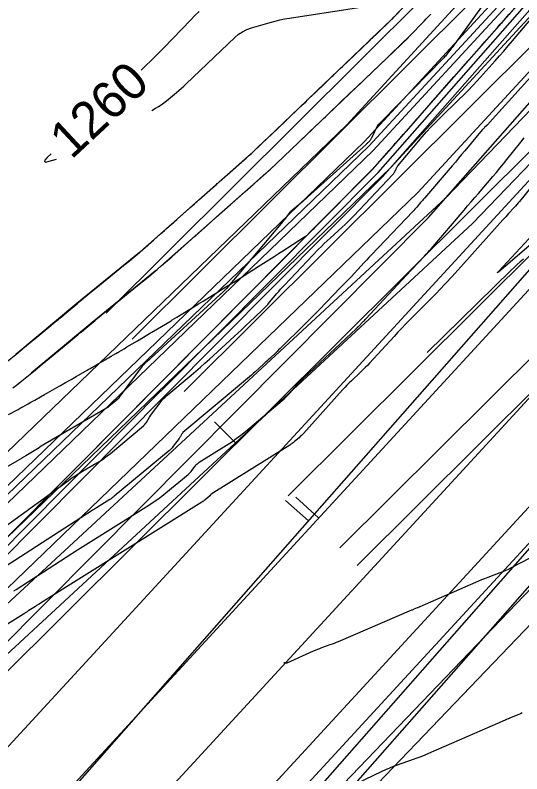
# Model space of a CAD drawing. Extents: x 658976 to 668721, y 639543 to 647196.
# Drawn here: x 662012.3 to 662094.8, y 642853.3 to 642976.9 of the extents above; entities that cross this region are included whole.
import ezdxf

# ---------------------------------------------------------------- set-up
doc = ezdxf.new("R2010")
doc.units = 0
for name, color, linetype in [('Ex_Contour Labels', 7, 'Continuous'), ('Ex_Major Contours', 7, 'Continuous'), ('Ex_Minor Contours', 7, 'Continuous'), ('R_Ramp 15 Degree_Min Ls', 7, 'Continuous'), ('R_Ramp 20 Degree Des Ls', 7, 'Continuous'), ('R_Ramp 20 Degree Des Ls Annot', 7, 'Continuous'), ('R_Ramp 20 Degree Existing Ramp', 7, 'Continuous'), ('R_Ramp 20 Degree_Min Ls', 7, 'Continuous')]:
    doc.layers.add(name, color=color, linetype=linetype)

msp = doc.modelspace()

# ---------------------------------------------------------------- linework, layer by layer
at = {"layer": 'Ex_Major Contours'}
for points in [[(662091.76, 642983.22), (662083.44, 642971.67), (662083.32, 642971.51), (662083.2, 642971.35), (662083.08, 642971.19), (662082.96, 642971.04), (662082.47, 642970.42), (662082.35, 642970.26), (662082.22, 642970.11), (662082.08, 642969.97), (662081.95, 642969.82), (662072.06, 642959.69), (662071.99, 642959.62), (662071.92, 642959.55), (662071.85, 642959.48), (662071.78, 642959.41), (662071.34, 642958.99), (662071.34, 642958.99), (662071.33, 642958.97), (662071.32, 642958.97), (662071.32, 642958.96), (662070.34, 642956.9), (662070.29, 642956.8), (662070.23, 642956.7), (662070.16, 642956.61), (662070.08, 642956.52), (662069.76, 642956.18), (662069.68, 642956.1), (662069.6, 642956.02), (662069.52, 642955.94), (662069.43, 642955.86), (662059.91, 642947.24), (662059.63, 642946.99), (662059.36, 642946.75), (662059.08, 642946.51), (662058.8, 642946.27), (662057.17, 642944.93), (662057.13, 642944.9), (662057.1, 642944.86), (662057.06, 642944.83), (662057.03, 642944.79), (662056.9, 642944.63), (662056.87, 642944.59), (662056.84, 642944.55), (662056.81, 642944.51), (662056.78, 642944.47), (662056.26, 642943.77), (662056.17, 642943.64), (662056.07, 642943.52), (662055.97, 642943.39), (662055.87, 642943.27), (662046.68, 642932.37), (662046.6, 642932.27), (662046.52, 642932.18), (662046.43, 642932.09), (662046.34, 642932.01), (662045.98, 642931.66), (662045.89, 642931.58), (662045.8, 642931.49), (662045.71, 642931.41), (662045.62, 642931.32), (662034.4, 642921.03), (662034.28, 642920.92), (662034.15, 642920.81), (662034.03, 642920.7), (662033.9, 642920.59), (662033.4, 642920.17), (662033.28, 642920.07), (662033.17, 642919.95), (662033.06, 642919.83), (662032.96, 642919.7), (662029.4, 642914.9), (662029.36, 642914.85), (662029.33, 642914.81), (662029.3, 642914.76), (662029.27, 642914.72), (662029.16, 642914.53), (662029.13, 642914.48), (662029.09, 642914.44), (662029.05, 642914.4), (662029.01, 642914.36), (662027.81, 642913.35), (662027.59, 642913.17), (662027.36, 642913), (662027.13, 642912.85), (662026.89, 642912.7), (662016.53, 642906.68), (662016.5, 642906.67), (662016.47, 642906.65), (662016.44, 642906.62), (662016.41, 642906.6), (662016.29, 642906.51), (662016.26, 642906.49), (662016.23, 642906.47), (662016.2, 642906.45), (662016.16, 642906.43), (662014.03, 642905.1), (662013.66, 642904.88), (662013.29, 642904.65), (662012.92, 642904.43), (662012.55, 642904.22), (662004.1, 642899.41)], [(662034.52, 642961.39), (662035.16, 642961.75), (662035.62, 642962.02), (662036.07, 642962.31), (662036.5, 642962.62), (662036.91, 642962.95), (662038.55, 642964.32), (662038.96, 642964.66), (662039.36, 642965.01), (662039.75, 642965.37), (662040.14, 642965.74), (662048.05, 642973.29), (662048.65, 642973.8), (662049.3, 642974.23), (662050, 642974.58), (662050.75, 642974.85), (662053.82, 642975.74), (662054.6, 642975.95), (662055.37, 642976.14), (662056.16, 642976.3), (662056.95, 642976.43), (662075.28, 642979.25)], [(662042.24, 642977.52), (662041.56, 642976.85), (662040.9, 642976.17), (662036.43, 642971.55), (662035.45, 642970.56), (662034.47, 642969.58), (662033.47, 642968.62), (662032.79, 642967.97)], [(662018.16, 642954.34), (662017.49, 642953.72), (662017.11, 642953.29), (662017.03, 642953.05), (662017.28, 642952.98), (662017.84, 642953.1), (662019, 642953.43)], [(662099.46, 642944.28), (662091.03, 642935.16), (662091.01, 642935.14), (662090.99, 642935.11), (662090.97, 642935.1), (662090.85, 642934.97), (662090.84, 642934.95), (662090.84, 642934.95), (662090.84, 642934.95), (662090.85, 642934.96), (662090.93, 642935.02), (662090.94, 642935.03), (662090.95, 642935.04), (662090.96, 642935.05), (662090.97, 642935.06), (662091.01, 642935.09), (662091.02, 642935.1), (662091.03, 642935.11), (662091.04, 642935.12), (662091.05, 642935.13), (662100.48, 642943.22)]]:
    msp.add_lwpolyline(points, dxfattribs=at)
at = {"layer": 'Ex_Minor Contours'}
for points in [[(662010.51, 642893.49), (662020.95, 642901.09), (662021.51, 642901.49), (662022.07, 642901.86), (662022.65, 642902.23), (662023.23, 642902.58), (662025.58, 642903.94), (662026.16, 642904.3), (662026.72, 642904.68), (662027.27, 642905.08), (662027.8, 642905.5), (662033.16, 642910), (662033.32, 642910.14), (662033.47, 642910.3), (662033.6, 642910.47), (662033.72, 642910.65), (662034.17, 642911.39), (662034.29, 642911.57), (662034.4, 642911.75), (662034.53, 642911.93), (662034.65, 642912.11), (662035.87, 642913.74), (662036.12, 642914.07), (662036.4, 642914.37), (662036.69, 642914.66), (662036.99, 642914.94), (662040.93, 642918.24), (662041.69, 642918.89), (662042.45, 642919.54), (662043.19, 642920.2), (662043.93, 642920.87), (662048.62, 642925.17), (662049.07, 642925.59), (662049.53, 642926.01), (662049.98, 642926.44), (662050.43, 642926.86), (662052.46, 642928.79), (662052.79, 642929.11), (662053.11, 642929.44), (662053.42, 642929.78), (662053.72, 642930.13), (662054.91, 642931.54), (662055.21, 642931.89), (662055.52, 642932.24), (662055.83, 642932.58), (662056.14, 642932.92), (662061.69, 642938.76), (662062.15, 642939.23), (662062.62, 642939.7), (662063.1, 642940.16), (662063.58, 642940.6), (662065.54, 642942.38), (662066.03, 642942.83), (662066.51, 642943.28), (662066.97, 642943.75), (662067.43, 642944.23), (662073.79, 642950.94), (662073.88, 642951.04), (662073.96, 642951.15), (662074.03, 642951.27), (662074.1, 642951.39), (662074.33, 642951.89), (662074.4, 642952.01), (662074.47, 642952.13), (662074.55, 642952.25), (662074.63, 642952.35), (662078.57, 642957.07), (662079.27, 642957.88), (662079.99, 642958.67), (662080.73, 642959.44), (662081.49, 642960.19), (662084.57, 642963.16), (662085.33, 642963.91), (662086.08, 642964.67), (662086.82, 642965.45), (662087.54, 642966.23), (662090.45, 642969.47), (662091.17, 642970.27), (662091.89, 642971.08), (662092.59, 642971.9), (662093.29, 642972.73), (662097.44, 642977.67)], [(662100.88, 642971.99), (662089.55, 642959.41), (662089.45, 642959.31), (662089.35, 642959.21), (662089.26, 642959.11), (662089.16, 642959.01), (662088.75, 642958.62), (662088.65, 642958.52), (662088.56, 642958.42), (662088.46, 642958.32), (662088.37, 642958.21), (662085.51, 642954.79), (662085, 642954.19), (662084.49, 642953.59), (662083.98, 642952.98), (662083.47, 642952.38), (662078.93, 642947.09), (662078.77, 642946.91), (662078.62, 642946.73), (662078.46, 642946.55), (662078.3, 642946.37), (662077.68, 642945.64), (662077.53, 642945.46), (662077.37, 642945.28), (662077.21, 642945.1), (662077.04, 642944.92), (662070.34, 642937.88), (662069.91, 642937.44), (662069.49, 642936.99), (662069.07, 642936.54), (662068.65, 642936.09), (662066.98, 642934.29), (662066.56, 642933.84), (662066.13, 642933.4), (662065.71, 642932.95), (662065.28, 642932.51), (662061.8, 642928.92), (662061.15, 642928.25), (662060.49, 642927.59), (662059.84, 642926.93), (662059.17, 642926.28), (662055.66, 642922.83), (662055.42, 642922.6), (662055.19, 642922.36), (662054.95, 642922.13), (662054.71, 642921.9), (662053.74, 642920.99), (662053.5, 642920.76), (662053.26, 642920.53), (662053.01, 642920.31), (662052.77, 642920.08), (662051.39, 642918.81), (662051.07, 642918.53), (662050.76, 642918.25), (662050.44, 642917.97), (662050.12, 642917.7), (662039.6, 642908.88), (662039.59, 642908.86), (662039.57, 642908.85), (662039.56, 642908.83), (662039.54, 642908.81), (662039.49, 642908.74), (662039.48, 642908.72), (662039.46, 642908.7), (662039.45, 642908.69), (662039.44, 642908.67), (662039.18, 642908.25), (662039.14, 642908.17), (662039.09, 642908.1), (662039.04, 642908.02), (662038.99, 642907.95), (662038.03, 642906.66), (662037.85, 642906.42), (662037.65, 642906.2), (662037.44, 642905.99), (662037.22, 642905.8), (662028.41, 642898.5), (662028.25, 642898.36), (662028.07, 642898.24), (662027.9, 642898.11), (662027.72, 642898), (662025.54, 642896.63), (662025.36, 642896.52), (662025.18, 642896.41), (662025, 642896.29), (662024.82, 642896.17), (662010.38, 642886.82)], [(662012.04, 642883.08), (662012.44, 642883.34), (662018.72, 642887.41), (662019.65, 642888.01), (662020.58, 642888.61), (662021.51, 642889.2), (662022.45, 642889.78), (662034.07, 642897.06), (662034.78, 642897.53), (662035.49, 642898.02), (662036.17, 642898.53), (662036.84, 642899.07), (662040.45, 642902.06), (662040.62, 642902.21), (662040.78, 642902.37), (662040.93, 642902.54), (662041.07, 642902.71), (662041.61, 642903.44), (662041.75, 642903.62), (662041.9, 642903.77), (662042.07, 642903.92), (662042.26, 642904.05), (662046.71, 642906.83), (662047.5, 642907.35), (662048.28, 642907.9), (662049.04, 642908.47), (662049.77, 642909.07), (662055.76, 642914.12), (662056.08, 642914.4), (662056.4, 642914.7), (662056.7, 642915.01), (662057, 642915.32), (662058.15, 642916.61), (662058.45, 642916.93), (662058.75, 642917.25), (662059.05, 642917.55), (662059.36, 642917.85), (662067.83, 642925.82), (662067.87, 642925.85), (662067.9, 642925.89), (662067.94, 642925.92), (662067.97, 642925.96), (662068.1, 642926.1), (662068.13, 642926.13), (662068.16, 642926.17), (662068.2, 642926.2), (662068.23, 642926.24), (662068.92, 642926.92), (662069.04, 642927.05), (662069.17, 642927.17), (662069.29, 642927.3), (662069.41, 642927.43), (662076.78, 642935.35), (662077.05, 642935.64), (662077.32, 642935.93), (662077.59, 642936.22), (662077.87, 642936.51), (662078.97, 642937.66), (662079.24, 642937.95), (662079.51, 642938.25), (662079.78, 642938.55), (662080.04, 642938.85), (662085.4, 642945.15), (662085.98, 642945.83), (662086.57, 642946.52), (662087.15, 642947.2), (662087.74, 642947.88), (662090.08, 642950.61), (662090.66, 642951.3), (662091.24, 642951.99), (662091.81, 642952.68), (662092.37, 642953.38), (662094.63, 642956.23), (662095.2, 642956.94)], [(662102.47, 642956.48), (662094.43, 642946.57), (662094.21, 642946.31), (662094, 642946.05), (662093.77, 642945.8), (662093.55, 642945.55), (662092.64, 642944.57), (662092.41, 642944.32), (662092.18, 642944.07), (662091.96, 642943.82), (662091.73, 642943.57), (662085.36, 642936.45), (662084.87, 642935.91), (662084.39, 642935.37), (662083.89, 642934.83), (662083.4, 642934.3), (662081.41, 642932.17), (662080.91, 642931.63), (662080.41, 642931.11), (662079.9, 642930.59), (662079.39, 642930.07), (662076.53, 642927.21), (662075.88, 642926.56), (662075.24, 642925.9), (662074.61, 642925.23), (662073.99, 642924.56), (662070, 642920.22), (662069.65, 642919.84), (662069.29, 642919.47), (662068.92, 642919.11), (662068.55, 642918.75), (662067.05, 642917.34), (662066.68, 642916.99), (662066.32, 642916.62), (662065.96, 642916.25), (662065.61, 642915.87), (662059.23, 642908.75), (662059.06, 642908.57), (662058.89, 642908.39), (662058.71, 642908.23), (662058.53, 642908.06), (662057.78, 642907.43), (662057.59, 642907.28), (662057.39, 642907.13), (662057.19, 642906.99), (662056.99, 642906.86), (662044.19, 642898.84), (662044.16, 642898.81), (662044.13, 642898.79), (662044.1, 642898.76), (662044.07, 642898.73), (662043.97, 642898.59), (662043.95, 642898.56), (662043.92, 642898.53), (662043.89, 642898.5), (662043.86, 642898.47), (662043.2, 642897.92), (662043.07, 642897.83), (662042.95, 642897.73), (662042.82, 642897.64), (662042.69, 642897.56), (662016.38, 642881.08), (662016.17, 642880.95), (662015.97, 642880.82), (662015.77, 642880.69), (662015.57, 642880.56), (662014.5, 642879.87), (662014.42, 642879.82), (662014.35, 642879.77), (662014.28, 642879.72), (662014.21, 642879.68), (662013.92, 642879.49), (662013.84, 642879.44), (662013.77, 642879.39), (662013.7, 642879.35), (662013.62, 642879.3), (662000.39, 642871.01)], [(662095.07, 642937.16), (662094.56, 642936.72), (662094.06, 642936.27), (662093.57, 642935.81), (662093.08, 642935.34), (662079.36, 642921.92)], [(662104.68, 642892.89), (662093.15, 642886.88), (662092.68, 642886.64), (662092.2, 642886.42), (662091.71, 642886.21), (662091.22, 642886.01), (662089.24, 642885.26), (662088.74, 642885.07), (662088.25, 642884.88), (662087.76, 642884.67), (662087.28, 642884.46), (662078.19, 642880.49), (662078.16, 642880.48), (662078.12, 642880.46), (662078.09, 642880.45), (662078.06, 642880.43), (662077.92, 642880.36), (662077.89, 642880.35), (662077.85, 642880.33), (662077.82, 642880.32), (662077.78, 642880.3), (662077.24, 642880.09), (662077.14, 642880.05), (662077.03, 642880.01), (662076.93, 642879.97), (662076.83, 642879.93), (662064.91, 642874.81), (662064.57, 642874.67), (662064.23, 642874.54), (662063.89, 642874.4), (662063.55, 642874.28), (662062.18, 642873.78), (662061.84, 642873.66), (662061.5, 642873.52), (662061.16, 642873.38), (662060.83, 642873.24), (662056.5, 642871.31), (662056.47, 642871.3), (662056.44, 642871.29), (662056.42, 642871.29), (662056.39, 642871.3), (662056.26, 642871.32), (662056.24, 642871.32), (662056.21, 642871.33), (662056.19, 642871.33), (662056.17, 642871.34), (662056.04, 642871.36)], [(662094.87, 642863.19), (662094.6, 642863.07), (662094.32, 642862.96), (662092.8, 642862.32), (662092.74, 642862.29), (662092.68, 642862.27), (662092.62, 642862.24), (662092.56, 642862.22), (662092.31, 642862.13), (662092.25, 642862.1), (662092.19, 642862.08), (662092.13, 642862.06), (662092.07, 642862.03), (662079.62, 642856.58), (662078.99, 642856.31), (662078.36, 642856.06), (662077.72, 642855.82), (662077.08, 642855.59), (662074.5, 642854.7), (662073.86, 642854.47), (662073.23, 642854.21), (662072.6, 642853.94), (662071.99, 642853.65), (662066.36, 642850.91)]]:
    msp.add_lwpolyline(points, dxfattribs=at)
at = {"layer": 'R_Ramp 15 Degree_Min Ls'}
for p, q in [((662027.08, 642928.34), (662234.9, 643135.3)), ((662031.31, 642924.09), (662239.14, 643131.05)), ((662039.78, 642915.59), (662247.61, 643122.55)), ((661999.48, 642858.53), (662256.07, 643114.04)), ((662056.72, 642898.58), (662264.54, 643105.54)), ((662065.18, 642890.08), (662273.01, 643097.04)), ((662068.01, 642887.25), (662275.83, 643094.2))]:
    msp.add_line(p, q, dxfattribs=at)
msp.add_lwpolyline([(662044.72, 642910.63), (662048.25, 642907.09)], dxfattribs=at)
at = {"layer": 'R_Ramp 20 Degree Des Ls'}
for p, q in [((662070.67, 642951.99), (662169.62, 643064.44)), ((662071.38, 642951.28), (662170.37, 643063.78)), ((662072.09, 642950.58), (662171.12, 643063.12)), ((662079.59, 642943.96), (662178.68, 643056.57)), ((662025.41, 642809.72), (662214.71, 643024.86)), ((662028.41, 642807.07), (662217.72, 643022.22)), ((662035.32, 642916.37), (662070.67, 642951.99)), ((662036, 642915.62), (662071.38, 642951.28)), ((662036.74, 642914.97), (662072.09, 642950.58)), ((661983.22, 642846.84), (662079.59, 642943.96)), ((661974.69, 642855.27), (662035.32, 642916.37)), ((661975.4, 642854.57), (662036.03, 642915.67)), ((661976.11, 642853.86), (662036.74, 642914.97))]:
    msp.add_line(p, q, dxfattribs=at)
for points in [[(662010.55, 642891.39), (662014.08, 642894.95), (662017.6, 642898.5), (662021.13, 642902.06), (662024.66, 642905.61), (662028.19, 642909.17), (662031.72, 642912.72), (662035.25, 642916.28), (662038.77, 642919.84), (662042.3, 642923.39), (662045.83, 642926.95), (662049.36, 642930.5), (662052.89, 642934.06), (662056.42, 642937.61), (662059.95, 642941.17), (662063.47, 642944.72), (662067, 642948.28), (662070.53, 642951.83), (662073.17, 642954.84), (662073.17, 642954.84), (662073.83, 642955.59), (662077.14, 642959.34), (662080.44, 642963.09), (662083.74, 642966.85), (662087.05, 642970.6), (662090.35, 642974.36), (662093.65, 642978.11)], [(662011.21, 642911.82), (662012.75, 642912.67), (662013.28, 642912.97), (662013.48, 642913.08), (662013.51, 642913.1), (662014.27, 642913.52), (662014.27, 642913.52), (662014.38, 642913.58), (662014.82, 642913.83), (662015.13, 642914), (662015.36, 642914.13), (662015.46, 642914.19), (662016.38, 642914.71), (662017.07, 642915.09), (662017.44, 642915.3), (662017.44, 642915.3), (662017.53, 642915.35), (662019.45, 642916.44), (662019.67, 642916.56), (662020.5, 642917.04), (662021.4, 642917.55), (662022.22, 642918.02), (662024.02, 642919.06), (662024.19, 642919.15), (662024.5, 642919.34), (662025.5, 642919.92), (662025.55, 642919.95), (662025.71, 642920.04), (662025.77, 642920.07), (662026.56, 642920.53), (662026.91, 642920.74), (662027.28, 642920.95), (662027.38, 642921.01), (662027.48, 642921.07), (662027.93, 642921.33), (662028.69, 642921.78), (662028.94, 642921.93), (662028.99, 642921.95), (662029.14, 642922.04), (662029.15, 642922.05), (662029.54, 642922.28), (662030.02, 642922.56), (662030.49, 642922.84), (662032.19, 642923.84), (662033.19, 642924.44), (662034.32, 642925.12), (662034.56, 642925.26), (662035.46, 642925.8), (662037.67, 642927.13), (662037.87, 642927.25), (662038.62, 642927.71), (662039.57, 642928.29), (662040.4, 642928.79), (662040.45, 642928.83), (662040.54, 642928.88), (662040.67, 642928.96), (662042.13, 642929.86), (662042.91, 642930.33), (662044.55, 642931.35), (662045.32, 642931.83), (662046.16, 642932.35), (662046.58, 642932.62), (662046.98, 642932.86), (662047.18, 642932.99), (662047.67, 642933.3), (662047.88, 642933.43), (662049.52, 642934.46), (662050.21, 642934.9), (662051.02, 642935.41), (662051.31, 642935.59), (662051.45, 642935.68), (662054.47, 642937.61), (662055.09, 642938.01), (662055.33, 642938.16), (662055.44, 642938.24), (662055.71, 642938.4), (662059.4, 642940.8), (662059.85, 642941.09), (662059.94, 642941.15), (662059.94, 642941.15), (662059.94, 642941.15), (662059.94, 642941.15), (662059.95, 642941.16), (662060.62, 642941.84), (662060.83, 642942.05), (662061.01, 642942.23), (662061.02, 642942.24), (662061.41, 642942.63), (662061.57, 642942.79), (662061.66, 642942.89), (662061.73, 642942.96), (662063.48, 642944.72), (662063.52, 642944.77), (662063.58, 642944.82), (662064.63, 642945.88), (662067.01, 642948.27), (662067.18, 642948.45), (662067.67, 642948.94), (662068.86, 642950.14), (662070.53, 642951.83), (662070.82, 642952.15), (662071.68, 642953.14), (662073.18, 642954.83), (662073.18, 642954.83), (662073.84, 642955.58), (662074.25, 642956.06), (662074.26, 642956.06), (662074.44, 642956.27), (662074.64, 642956.5), (662075.53, 642957.5), (662075.94, 642957.98), (662077.14, 642959.34), (662077.69, 642959.96), (662079.36, 642961.86), (662080.31, 642962.94), (662080.44, 642963.09), (662081.12, 642963.86), (662083.2, 642966.22), (662083.22, 642966.25), (662083.32, 642966.37), (662083.4, 642966.45), (662083.75, 642966.85), (662084.55, 642967.76), (662084.93, 642968.19), (662085.6, 642968.95), (662085.69, 642969.05), (662086.01, 642969.42), (662087.03, 642970.57), (662087.05, 642970.6), (662087.95, 642971.62), (662087.96, 642971.64), (662087.97, 642971.65), (662088.05, 642971.74), (662088.84, 642972.64), (662089.25, 642973.1), (662090.33, 642974.32), (662090.35, 642974.35), (662090.41, 642974.42), (662090.85, 642974.92), (662091.3, 642975.43), (662091.39, 642975.54), (662091.58, 642975.75), (662092.69, 642977.01)], [(662012.05, 642921.37), (662012.37, 642921.63), (662012.37, 642921.63), (662012.45, 642921.7), (662014.11, 642923.06), (662014.3, 642923.22), (662015.01, 642923.81), (662015.79, 642924.46), (662016.51, 642925.05), (662018.07, 642926.34), (662018.22, 642926.46), (662018.49, 642926.69), (662019.36, 642927.4), (662019.4, 642927.44), (662019.54, 642927.55), (662019.59, 642927.59), (662020.28, 642928.16), (662020.58, 642928.41), (662020.91, 642928.68), (662020.99, 642928.75), (662021.08, 642928.82), (662021.47, 642929.15), (662022.14, 642929.7), (662022.32, 642929.92), (662022.36, 642929.95), (662022.49, 642930.06), (662022.5, 642930.07), (662022.84, 642930.35), (662023.26, 642930.69), (662023.67, 642931.02), (662025.16, 642932.24), (662026.04, 642932.95), (662027.04, 642933.77), (662027.25, 642933.94), (662028.03, 642934.58), (662029.98, 642936.16), (662030.16, 642936.31), (662030.82, 642936.85), (662031.66, 642937.53), (662032.39, 642938.13), (662032.44, 642938.17), (662032.51, 642938.23), (662032.63, 642938.33), (662033.88, 642939.43), (662034.54, 642940.02), (662035.94, 642941.27), (662036.6, 642941.85), (662037.32, 642942.49), (662037.68, 642942.81), (662038.02, 642943.1), (662038.19, 642943.26), (662038.61, 642943.63), (662038.79, 642943.79), (662040.2, 642945.04), (662040.79, 642945.56), (662041.49, 642946.18), (662041.73, 642946.4), (662041.86, 642946.51), (662044.45, 642948.81), (662044.99, 642949.28), (662045.19, 642949.46), (662045.29, 642949.55), (662045.52, 642949.75), (662048.71, 642952.58), (662049.1, 642952.92), (662049.17, 642952.99), (662049.17, 642952.99), (662049.17, 642952.99), (662049.18, 642952.99), (662049.19, 642953), (662049.88, 642953.62), (662050.1, 642953.81), (662050.29, 642953.97), (662050.3, 642953.99), (662050.7, 642954.34), (662050.87, 642954.49), (662050.97, 642954.58), (662051.04, 642954.64), (662052.79, 642956.32), (662052.84, 642956.37), (662052.9, 642956.42), (662053.96, 642957.43), (662056.34, 642959.71), (662056.52, 642959.88), (662057.01, 642960.35), (662058.2, 642961.49), (662059.89, 642963.1), (662060.19, 642963.39), (662061.12, 642964.28), (662062.71, 642965.8), (662062.71, 642965.8), (662063.42, 642966.48), (662063.86, 642966.9), (662063.87, 642966.91), (662064.06, 642967.09), (662064.28, 642967.3), (662065.22, 642968.21), (662065.67, 642968.63), (662066.95, 642969.86), (662067.54, 642970.42), (662069.33, 642972.13), (662070.34, 642973.1), (662070.49, 642973.24), (662071.22, 642973.93), (662073.44, 642976.06), (662073.47, 642976.08), (662073.58, 642976.19), (662073.66, 642976.27), (662074.01, 642976.64), (662074.84, 642977.5)]]:
    msp.add_lwpolyline(points, dxfattribs=at)
at = {"layer": 'R_Ramp 20 Degree Des Ls Annot'}
msp.add_line((662002.88, 642829.53), (662307.75, 643176.01), dxfattribs=at)
msp.add_lwpolyline([(662056.32, 642897.83), (662060.07, 642894.53)], dxfattribs=at)
at = {"layer": 'R_Ramp 20 Degree Existing Ramp'}
for p, q in [((662009.6, 642838.32), (662282, 643134.55)), ((662066.29, 642959.07), (662201.71, 643106.33)), ((662069.15, 642956.27), (662204.68, 643103.65)), ((662069.87, 642955.57), (662205.39, 643102.95)), ((662070.59, 642954.87), (662206.1, 643102.25)), ((662073.45, 642952.08), (662208.83, 643099.3)), ((662077.87, 642948.02), (662213.24, 643095.23)), ((662000.76, 642846.44), (662222.08, 643087.11)), ((662018.43, 642830.2), (662239.74, 643070.87)), ((662027.26, 642822.07), (662248.58, 643062.74)), ((662030.21, 642819.37), (662251.52, 643060.04)), ((661974.95, 642870.97), (662066.29, 642959.07)), ((661977.73, 642868.09), (662069.15, 642956.27)), ((661978.42, 642867.37), (662069.87, 642955.57)), ((661979.12, 642866.65), (662070.59, 642954.87)), ((661981.9, 642863.78), (662073.45, 642952.08)), ((661986.32, 642859.72), (662077.87, 642948.02)), ((662022.32, 642929.92), (662012.37, 642921.63)), ((662024.84, 642926.82), (662014.86, 642918.56))]:
    msp.add_line(p, q, dxfattribs=at)
for points in [[(662073.58, 642976.19), (662050.97, 642954.58), (662032.51, 642938.23), (662022.32, 642929.92)], [(662076.34, 642973.3), (662053.67, 642951.63), (662035.1, 642935.18), (662024.84, 642926.82)], [(662058.01, 642898.35), (662061.69, 642894.97)]]:
    msp.add_lwpolyline(points, dxfattribs=at)
at = {"layer": 'R_Ramp 20 Degree_Min Ls'}
for p, q in [((662117.04, 642983.23), (662082.45, 642947.13)), ((662121.37, 642979.08), (662086.78, 642942.98)), ((662082.45, 642947.13), (661990.61, 642862.12)), ((662156.03, 642945.87), (662035.01, 642819.57)), ((662086.78, 642942.98), (661994.95, 642857.96)), ((662158.92, 642943.11), (662037.9, 642816.81))]:
    msp.add_line(p, q, dxfattribs=at)
for points in [[(662010.47, 642920.1), (662012.37, 642921.63), (662013.79, 642922.8), (662017.67, 642926.01), (662019.4, 642927.44), (662019.59, 642927.59), (662020.08, 642927.99), (662020.12, 642928.03), (662020.58, 642928.41), (662020.91, 642928.68), (662021.55, 642929.21), (662022.36, 642929.88), (662022.53, 642930.02), (662022.73, 642930.26), (662024.67, 642931.83), (662025.41, 642932.44), (662029.31, 642935.62), (662030.81, 642936.84), (662032.2, 642937.97), (662032.51, 642938.23), (662033.19, 642938.83), (662034.88, 642940.33), (662036.95, 642942.16), (662038.61, 642943.63), (662038.79, 642943.79), (662040.7, 642945.48), (662042.2, 642946.81), (662042.21, 642946.82), (662044.46, 642948.81), (662046.8, 642950.89), (662048.19, 642952.11), (662048.21, 642952.14), (662050.29, 642953.97), (662050.3, 642953.99), (662050.7, 642954.34), (662050.97, 642954.58), (662051.93, 642955.5), (662054.34, 642957.8), (662054.34, 642957.8), (662055.55, 642958.96), (662057.34, 642960.67), (662059.17, 642962.42), (662059.6, 642962.82), (662059.92, 642963.13), (662062.78, 642965.87), (662063.44, 642966.5), (662063.86, 642966.9), (662065.67, 642968.63), (662066.4, 642969.33), (662070.02, 642972.79), (662070.29, 642973.04), (662072.4, 642975.06), (662073.58, 642976.19), (662073.64, 642976.25), (662076.01, 642978.73)], [(662011.91, 642916.18), (662012.48, 642916.64), (662012.76, 642916.86), (662013.36, 642917.34), (662015.26, 642918.86), (662016.68, 642920.03), (662020.56, 642923.24), (662022.29, 642924.67), (662022.48, 642924.83), (662022.96, 642925.23), (662023.01, 642925.27), (662023.47, 642925.64), (662023.8, 642925.91), (662024.44, 642926.44), (662025.25, 642927.11), (662025.42, 642927.25), (662025.62, 642927.49), (662027.55, 642929.07), (662028.3, 642929.67), (662032.2, 642932.85), (662033.7, 642934.07), (662035.08, 642935.2), (662035.4, 642935.46), (662036.08, 642936.06), (662037.77, 642937.56), (662039.84, 642939.39), (662041.5, 642940.86), (662041.68, 642941.02), (662043.59, 642942.72), (662045.09, 642944.05), (662045.09, 642944.05), (662047.35, 642946.04), (662049.69, 642948.12), (662051.07, 642949.35), (662051.1, 642949.37), (662053.17, 642951.21), (662053.19, 642951.22), (662053.59, 642951.58), (662053.86, 642951.81), (662054.82, 642952.73), (662057.23, 642955.03), (662057.23, 642955.04), (662058.44, 642956.19), (662060.23, 642957.91), (662062.06, 642959.65), (662062.48, 642960.06), (662062.81, 642960.37), (662065.67, 642963.11), (662066.32, 642963.73), (662066.75, 642964.14), (662068.56, 642965.86), (662069.29, 642966.56), (662072.91, 642970.02), (662073.17, 642970.27), (662075.28, 642972.29), (662076.47, 642973.42), (662076.52, 642973.48), (662078.9, 642975.96), (662079.23, 642976.31), (662079.29, 642976.37), (662079.98, 642977.1)]]:
    msp.add_lwpolyline(points, dxfattribs=at)

# ---------------------------------------------------------------- texts
at = {"layer": 'Ex_Contour Labels'}
msp.add_text('1260', height=6, rotation=42.9739, dxfattribs=at).set_placement((662021.42, 642953.28))

doc.saveas('drawing.dxf')
